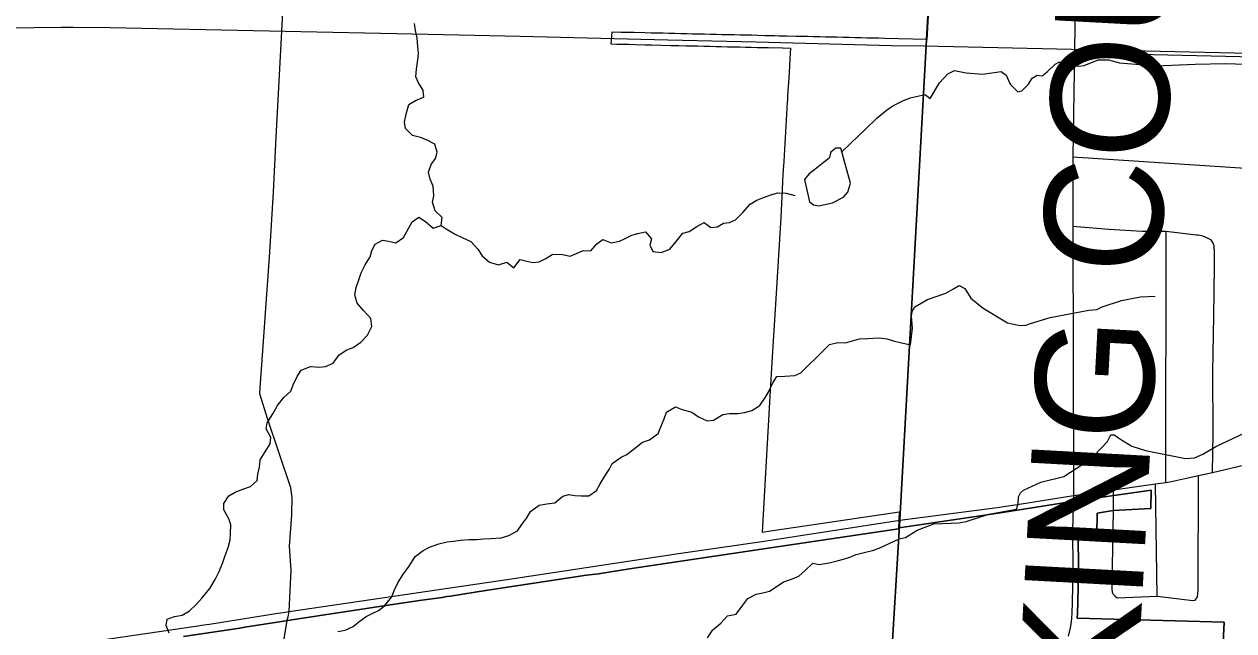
# Model space of a CAD drawing. Extents: x 114604 to 551442, y 316898 to 567001.
# Drawn here: x 262380 to 272598, y 395361 to 400484 of the extents above; entities that cross this region are included whole.
import ezdxf

# ---------------------------------------------------------------- set-up
doc = ezdxf.new("R2010")
doc.units = 0
for name, color, linetype in [('_CIVIL_CONSTRUCTION', 7, 'Continuous'), ('GE_P_Alignment_1000_Bearings', 7, 'Continuous'), ('GE_P_Alignment_1000_Cardinal_Points', 7, 'Continuous'), ('GE_P_Alignment_100_Cardinal_Points', 7, 'Continuous'), ('GE_P_Alignment_100_Distances', 7, 'Continuous'), ('GE_P_Alignment_100_Stations', 7, 'Continuous'), ('GE_P_Alignment_500_Bearings', 7, 'Continuous'), ('GE_P_Alignment_500_Distances', 7, 'Continuous'), ('MT_X_Edge_Line', 7, 'Continuous'), ('PM_P_Cells', 7, 'Continuous'), ('RS_Raster1', 7, 'Continuous')]:
    doc.layers.add(name, color=color, linetype=linetype)

msp = doc.modelspace()

# ---------------------------------------------------------------- linework, layer by layer
at = {"layer": '_CIVIL_CONSTRUCTION'}
for p, q in [((272210, 396652), (272301, 396672)), ((272301, 396672), (272417, 396697))]:
    msp.add_line(p, q, dxfattribs=at)
for points in [[(272417, 396697), (273119, 396864), (274087, 397074), (274867, 397258), (275423, 397386), (276705, 397669), (277567, 397855)], [(272023, 396614), (272058, 396619), (272210, 396652)], [(270841, 396440), (271244, 396503), (271583, 396552), (271936, 396602), (272023, 396614)], [(269777, 396296), (270600, 396402), (270841, 396440)], [(264567, 395515), (264619, 395523), (266477, 395797), (267908, 396014), (268611, 396115), (269777, 396296)], [(263945, 395418), (264524, 395509), (264567, 395515)], [(262135, 395152), (263846, 395403), (263898, 395411), (263945, 395418)]]:
    msp.add_lwpolyline(points, dxfattribs=at)
at = {"layer": 'GE_P_Alignment_1000_Bearings'}
for points in [[(262300, 400452), (262464, 400456), (262692, 400458), (262796, 400459), (263106, 400457), (265794, 400400), (266571, 400382), (267818, 400352), (268563, 400335), (269708, 400305), (269981, 400301)], [(269981, 400301), (274725, 400195), (276171, 400156), (279505, 400079), (283642, 399961), (284848, 399936)], [(271376, 400269), (271796, 400230), (274725, 400164), (276170, 400126), (279504, 400049), (280080, 400032), (280854, 400030), (281675, 400003), (281826, 400013)]]:
    msp.add_lwpolyline(points, dxfattribs=at)
at = {"layer": 'GE_P_Alignment_1000_Cardinal_Points'}
for points in [[(271258, 400640), (271239, 399363), (271238, 398778), (271244, 396503)], [(271244, 396503), (271235, 396214), (271237, 395878), (271232, 395599), (271229, 395511), (271227, 395471), (271223, 395433), (271217, 395385), (271200, 395315)]]:
    msp.add_lwpolyline(points, dxfattribs=at)
at = {"layer": 'GE_P_Alignment_100_Cardinal_Points'}
for p, q in [((272023, 396614), (272026, 398736)), ((272301, 396672), (272417, 396697)), ((271951, 395654), (271936, 396602))]:
    msp.add_line(p, q, dxfattribs=at)
for points in [[(271239, 399363), (273082, 399242), (273875, 399231)], [(271238, 398778), (271543, 398752), (271823, 398735), (272026, 398736), (272280, 398706), (272298, 398704), (272326, 398698), (272348, 398691), (272368, 398683), (272384, 398675), (272407, 398663)], [(272417, 396697), (272424, 397029), (272421, 397549), (272430, 398020), (272434, 398434), (272435, 398559), (272431, 398611), (272423, 398635), (272407, 398663)], [(272271, 395621), (272291, 395649), (272295, 395673), (272297, 395707), (272301, 396672)], [(271592, 395655), (271580, 395671), (271574, 395687), (271572, 395713), (271572, 395746), (271581, 396383), (271583, 396552)], [(271592, 395655), (271612, 395639), (271951, 395654), (272251, 395617), (272271, 395621)]]:
    msp.add_lwpolyline(points, dxfattribs=at)
at = {"layer": 'GE_P_Alignment_100_Stations'}
for points in [[(272431, 393740), (272516, 395434), (271276, 395468), (271278, 395512), (271281, 395601), (271286, 395880), (271284, 396173), (271442, 396174), (271443, 396354), (271580, 396376), (271897, 396393), (271899, 396549), (271250, 396457), (270607, 396355), (269772, 396230), (269779, 396349), (270001, 400354), (270127, 402555), (270414, 407583), (271110, 419516)], [(270088, 401812), (270005, 400355), (269648, 400364), (269598, 400365), (269548, 400366), (269498, 400367), (269448, 400368), (269398, 400369), (269348, 400371), (269298, 400372), (269248, 400373), (269198, 400374), (269148, 400375), (269098, 400376), (269048, 400377), (268998, 400379), (268948, 400380), (268898, 400381), (268822, 400383), (268756, 400384), (268722, 400385), (268688, 400386), (268654, 400387), (268638, 400387), (268577, 400388), (268527, 400390), (268477, 400391), (268427, 400392), (268377, 400393), (268327, 400394), (268277, 400395), (268227, 400396), (268177, 400398), (268127, 400399), (268077, 400400), (268027, 400401), (267977, 400402), (267927, 400403), (267877, 400405), (267827, 400406), (267777, 400407), (267727, 400408), (267677, 400409), (267622, 400410), (267532, 400413), (267423, 400415), (267344, 400417), (267337, 400317), (267386, 400316), (267436, 400315), (267487, 400314), (267543, 400312), (267622, 400310), (267680, 400309), (267764, 400307), (267840, 400305), (267910, 400304), (267971, 400302), (268021, 400301), (268071, 400300), (268122, 400299), (268172, 400297), (268222, 400296), (268272, 400295), (268322, 400294), (268372, 400293), (268422, 400292), (268472, 400290), (268522, 400289), (268572, 400288), (268655, 400286), (268668, 400286), (268785, 400283), (268853, 400281), (268848, 400191), (268841, 400076), (268836, 399988), (268832, 399924), (268829, 399874), (268827, 399845), (268826, 399824), (268823, 399774), (268820, 399724), (268817, 399674), (268814, 399624), (268811, 399575), (268808, 399525), (268805, 399475), (268802, 399425), (268800, 399375), (268797, 399325), (268792, 399255), (268787, 399165), (268782, 399080), (268777, 398971), (268772, 398850), (268726, 398120), (268723, 398075), (268698, 397676), (268679, 397343), (268677, 397291), (268614, 396194), (268684, 396205), (268991, 396250), (269031, 396256), (269771, 396365), (269765, 396222), (268685, 396062), (267494, 395884), (267231, 395841), (267131, 395830), (266576, 395746), (266369, 395715), (266189, 395688), (265982, 395653), (265950, 395651), (265912, 395642), (265738, 395619), (265491, 395582), (264640, 395453), (264553, 395440), (264245, 395391), (264201, 395384), (263727, 395314)], [(263727, 395314), (264201, 395384), (264245, 395391), (264553, 395440), (264640, 395453), (265491, 395582), (265738, 395619), (265912, 395642), (265950, 395651), (265982, 395653), (266189, 395688), (266369, 395715), (266576, 395746), (267131, 395830), (267231, 395841), (267494, 395884), (268685, 396062), (269765, 396222), (269772, 396230), (270607, 396355), (271250, 396457), (271899, 396549), (271897, 396393), (271580, 396376), (271443, 396354), (271442, 396174), (271284, 396173), (271286, 395880), (271281, 395601), (271278, 395512), (271276, 395468), (272516, 395434), (272476, 394631)]]:
    msp.add_lwpolyline(points, dxfattribs=at)
at = {"layer": 'GE_P_Alignment_500_Bearings'}
msp.add_line((264609, 395479), (264619, 395523), dxfattribs=at)
for points in [[(264619, 395523), (264636, 395872), (264622, 396076), (264641, 396337), (264642, 396357), (264643, 396485), (264633, 396569), (264435, 397154), (264371, 397361), (264375, 397409), (264456, 398558), (264485, 399066), (264509, 399531), (264540, 400106), (264554, 400371), (264583, 400901), (264622, 401506), (264621, 401688), (264638, 402096), (264665, 402671), (264677, 402888), (264682, 403009), (264730, 403823)], [(264544, 395092), (264605, 395461), (264609, 395479)]]:
    msp.add_lwpolyline(points, dxfattribs=at)
at = {"layer": 'GE_P_Alignment_500_Distances'}
for points in [[(271011, 417780), (270951, 416803), (270818, 414394), (270697, 412488), (270600, 410958), (270414, 407575), (270122, 402465), (270001, 400354), (269776, 396299), (269696, 394953), (269532, 392169), (267914, 392302), (264157, 392497), (261272, 392664), (258768, 392810), (255646, 392938), (254678, 392999), (253232, 393090), (251959, 393171), (249916, 393300), (247992, 393504)], [(284848, 391379), (282098, 391536), (277596, 391783), (275863, 391869), (275174, 391894), (274551, 391916), (274510, 391914), (272491, 392012), (271237, 392122), (270797, 392127), (269532, 392169), (269696, 394953), (269776, 396299), (270001, 400354), (270122, 402465), (270414, 407575), (270600, 410958), (270697, 412488), (270818, 414394), (270951, 416803), (271011, 417780)]]:
    msp.add_lwpolyline(points, dxfattribs=at)
at = {"layer": 'MT_X_Edge_Line'}
for points in [[(269278, 399436), (269236, 399436), (269194, 399404), (269181, 399352), (269007, 399218), (268973, 399172), (269015, 398985), (269047, 398957), (269089, 398949), (269209, 398975), (269301, 399022), (269339, 399066), (269359, 399140)], [(269359, 399140), (269278, 399436)]]:
    msp.add_lwpolyline(points, dxfattribs=at)
at = {"layer": 'PM_P_Cells'}
for points in [[(265657, 398815), (265715, 398855), (265771, 398817), (265835, 398761), (265903, 398783), (265911, 398851), (265851, 398909), (265830, 398980), (265842, 399034), (265836, 399116), (265810, 399176), (265796, 399234), (265818, 399298), (265854, 399350), (265868, 399404), (265848, 399472), (265780, 399508), (265728, 399528), (265660, 399544), (265602, 399602), (265594, 399656), (265606, 399725), (265630, 399805), (265692, 399841), (265756, 399869), (265752, 399927), (265710, 399989), (265690, 400039), (265695, 400105), (265705, 400182), (265711, 400236), (265705, 400292), (265701, 400370), (265687, 400432), (265677, 400490)], [(269992, 399891), (270034, 399857), (270113, 399990), (270182, 400065), (270240, 400093), (270336, 400074), (270476, 400062), (270632, 400085), (270676, 400054), (270710, 399978), (270773, 399912), (270807, 399920), (270864, 399977), (270894, 400029), (270936, 400053), (270978, 400047), (271021, 400082), (271089, 400146), (271119, 400164), (271151, 400163), (271217, 400133), (271285, 400129), (271333, 400136), (271452, 400182), (271540, 400183), (271632, 400158), (271942, 400131), (272272, 400145), (272529, 400151), (272781, 400144)], [(269287, 399405), (269428, 399541), (269484, 399595), (269582, 399691), (269665, 399759), (269719, 399794), (269801, 399836), (269863, 399862), (269992, 399891)], [(265903, 398783), (265945, 398755), (266016, 398713), (266086, 398681), (266154, 398649), (266212, 398583), (266250, 398529), (266312, 398475), (266388, 398451), (266456, 398475), (266516, 398425), (266570, 398497), (266626, 398484), (266678, 398472), (266730, 398476), (266781, 398502), (266845, 398542), (266927, 398538), (266993, 398524), (267045, 398546), (267101, 398572), (267167, 398570), (267217, 398630), (267268, 398665), (267338, 398637), (267408, 398651), (267458, 398675), (267514, 398701), (267564, 398717), (267628, 398729), (267680, 398671), (267664, 398619), (267692, 398565), (267762, 398557), (267834, 398583), (267889, 398649), (267943, 398719), (267997, 398734), (268061, 398776), (268125, 398808), (268181, 398766), (268235, 398772), (268287, 398804), (268339, 398810), (268388, 398832), (268450, 398894), (268514, 398963), (268568, 398997), (268626, 399021), (268696, 399047), (268746, 399061), (268816, 399057), (268889, 399037)], [(263604, 395340), (263580, 395406), (263588, 395458), (263650, 395483), (263716, 395493), (263776, 395529), (263835, 395585), (263881, 395637), (263949, 395717), (263995, 395794), (264027, 395862), (264059, 395938), (264079, 395996), (264103, 396064), (264120, 396128), (264124, 396186), (264126, 396257), (264110, 396307), (264066, 396383), (264066, 396437), (264108, 396501), (264162, 396533), (264228, 396557), (264292, 396579), (264349, 396631), (264355, 396684), (264367, 396744), (264375, 396806), (264415, 396872), (264457, 396940), (264465, 396994), (264425, 397066), (264433, 397116), (264481, 397193), (264521, 397265), (264574, 397331), (264634, 397385), (264652, 397439), (264686, 397509), (264720, 397562), (264798, 397592), (264874, 397586), (264925, 397594), (264989, 397622), (265041, 397692), (265107, 397734), (265159, 397754), (265223, 397799), (265279, 397857), (265316, 397931), (265308, 397999), (265246, 398065), (265194, 398129), (265174, 398197), (265184, 398261), (265210, 398332), (265226, 398384), (265262, 398452), (265302, 398520), (265318, 398572), (265344, 398626), (265406, 398660), (265457, 398652), (265519, 398637), (265585, 398683), (265657, 398815)], [(269868, 397776), (269884, 397917), (269875, 398019), (269881, 398057), (269905, 398097), (270012, 398160), (270166, 398213), (270225, 398247), (270277, 398276), (270325, 398252), (270376, 398170), (270482, 398087), (270687, 397962), (270793, 397940), (270842, 397943), (270880, 397955), (271046, 398006), (271373, 398068), (271441, 398075), (271487, 398097), (271650, 398150), (271810, 398181), (271934, 398188)], [(265030, 395354), (265092, 395366), (265158, 395398), (265207, 395438), (265269, 395482), (265319, 395507), (265373, 395533), (265425, 395571), (265485, 395649), (265505, 395701), (265538, 395767), (265580, 395833), (265632, 395908), (265684, 395988), (265750, 396040), (265804, 396068), (265882, 396094), (265953, 396112), (266007, 396118), (266065, 396125), (266135, 396131), (266205, 396133), (266261, 396137), (266323, 396141), (266409, 396147), (266473, 396165), (266548, 396205), (266584, 396259), (266626, 396316), (266658, 396368), (266730, 396422), (266796, 396434), (266864, 396442), (266931, 396498), (266981, 396512), (267033, 396504), (267085, 396500), (267151, 396502), (267215, 396547), (267247, 396601), (267279, 396659), (267323, 396723), (267348, 396775), (267422, 396827), (267472, 396851), (267536, 396900), (267604, 396954), (267662, 396974), (267736, 397026), (267757, 397084), (267787, 397152), (267805, 397207), (267883, 397251), (267939, 397229), (268021, 397207), (268077, 397169), (268149, 397135), (268203, 397139), (268282, 397187), (268338, 397195), (268410, 397197), (268466, 397205), (268526, 397221), (268594, 397264), (268642, 397334), (268672, 397388), (268703, 397456), (268739, 397508), (268805, 397512), (268891, 397516), (268941, 397540), (269007, 397607), (269067, 397663), (269130, 397725), (269184, 397779), (269254, 397797), (269318, 397793), (269378, 397809), (269436, 397826), (269506, 397830)], [(269506, 397830), (269596, 397834), (269669, 397826), (269731, 397808), (269868, 397776)], [(269771, 396138), (269826, 396149), (269924, 396210), (270063, 396263), (270275, 396272), (270337, 396285), (270530, 396346), (270762, 396389), (270776, 396433), (270779, 396492), (270795, 396526), (270821, 396550), (270968, 396615), (271162, 396664), (271323, 396767), (271418, 396840), (271532, 396959), (271559, 397015), (271587, 397017), (271623, 396992), (271649, 396974), (271738, 396920), (271852, 396883), (272190, 396817), (272266, 396823), (272337, 396854), (272447, 396918), (272692, 397032)], [(269248, 395952), (269302, 395966), (269356, 395982), (269408, 396004), (269476, 396022), (269546, 396040), (269602, 396059), (269771, 396138)], [(268151, 395301), (268197, 395368), (268264, 395426), (268322, 395488), (268394, 395502), (268450, 395578), (268494, 395634), (268564, 395671), (268620, 395681), (268677, 395695), (268733, 395731), (268793, 395775), (268861, 395797), (268925, 395823), (268977, 395869), (269041, 395932), (269097, 395922), (269180, 395936), (269248, 395952)]]:
    msp.add_lwpolyline(points, dxfattribs=at)
at = {"layer": 'RS_Raster1'}
for points in [[(271011, 417780), (270951, 416803), (270818, 414394), (270697, 412488), (270600, 410958), (270414, 407575), (270122, 402465), (270001, 400354), (269776, 396299), (269696, 394953)], [(269696, 394953), (269776, 396299), (270001, 400354), (270122, 402465), (270414, 407575), (270600, 410958), (270697, 412488), (270818, 414394), (270951, 416803), (271011, 417780)]]:
    msp.add_lwpolyline(points, dxfattribs=at)

# ---------------------------------------------------------------- texts
at = {"layer": 'GE_P_Alignment_100_Distances'}
msp.add_text('LICKING COUNTY', height=1000.06, rotation=86.897, dxfattribs=at).set_placement((271662, 392643))

doc.saveas('drawing.dxf')
